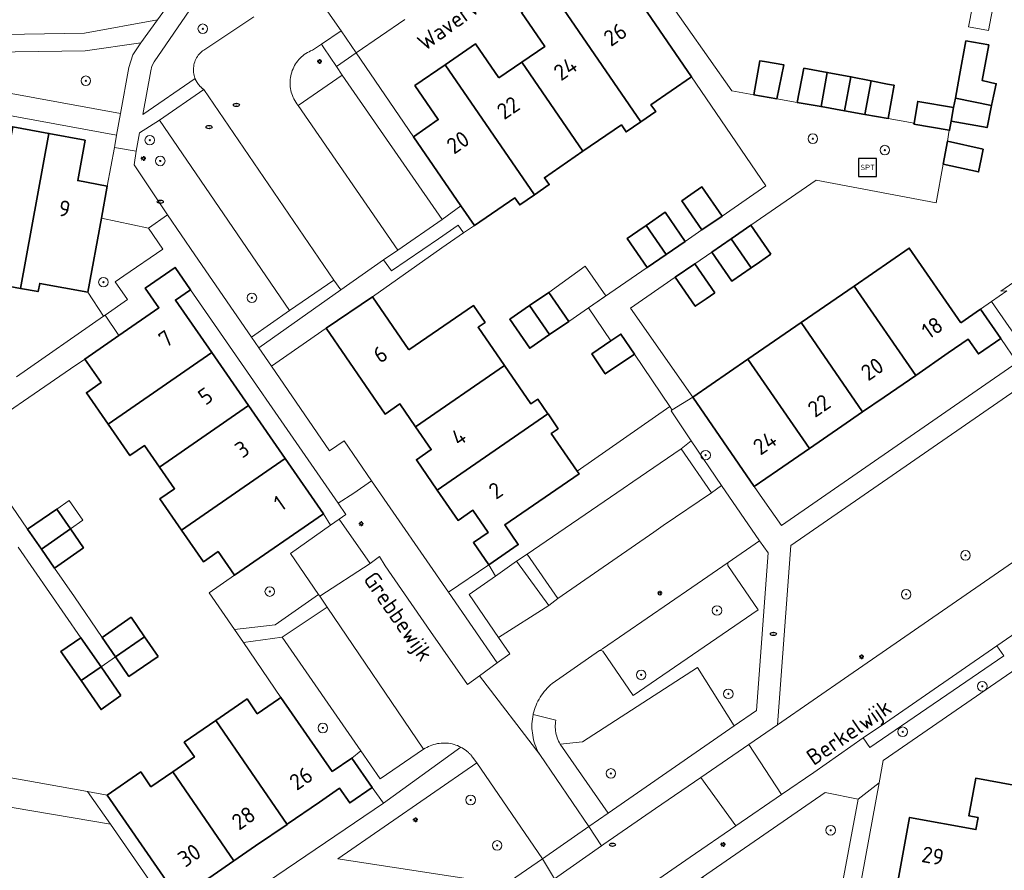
# Model space of a CAD drawing. Header units: metres. Extents: x 152610 to 160096, y 456114 to 462495.
# Tile 571 of 938: x 158353 to 158436, y 460157 to 460229. Entities that reach past the tile are written whole.
import ezdxf
from ezdxf.enums import TextEntityAlignment as Align

# ---------------------------------------------------------------- set-up
doc = ezdxf.new("R2010")
doc.units = ezdxf.units.M
doc.header["$LTSCALE"] = 0.5
doc.layers.get('0').update_dxf_attribs({"linetype": 'CONTINUOUS'})
for name, color, linetype, lineweight in [('B-PV-GR-BEPLANTING_CULTUUR_BOSPLANTSOEN-GV', 251, 'CONTINUOUS', 18), ('B-PV-GR-BEPLANTING_CULTUUR_HEESTERS-GV', 251, 'CONTINUOUS', 18), ('B-PV-GR-BEPLANTING_CULTUUR_VASTE PLANTENVAK-GV', 251, 'CONTINUOUS', 18), ('B-PV-GR-BOOM-S', 251, 'CONTINUOUS', 25), ('B-PV-GR-HAAG-GV', 251, 'CONTINUOUS', 13), ('B-PV-IE-MEUBILAIR-S', 251, 'CONTINUOUS', 25), ('B-PV-IE-MEUBILAIR_WEGMEUBILAIR-S', 251, 'CONTINUOUS', 25), ('B-PV-OG-BEBOUWING-GV', 6, 'CONTINUOUS', 35), ('B-PV-OG-BEBOUWING-T18', 1, 'CONTINUOUS', 18), ('B-PV-OG-BEBOUWING_OVERBOUWING-GV', 251, 'CONTINUOUS', 18), ('B-PV-OG-BEBOUWING_SCHUUR-GV', 251, 'CONTINUOUS', 18), ('B-PV-OG-TERREIN_BEGROEID-GV', 251, 'CONTINUOUS', 18), ('B-PV-OG-TOPOGRAFIE-T18', 1, 'CONTINUOUS', 18), ('B-PV-VH-ONVERHARD_ZAND-GV', 251, 'CONTINUOUS', 18), ('B-PV-VH-OPENVERHARDING_BETONSTRAATSTEEN-GV', 251, 'CONTINUOUS', 18), ('B-PV-VH-OPENVERHARDING_TEGEL-GV', 251, 'CONTINUOUS', 18)]:
    doc.layers.add(name, color=color, linetype=linetype, lineweight=lineweight)
doc.styles.add('NLCS-ISO', font='NLCS-ISO.ttf')
doc.styles.add('NLCS-ISO-M750-T18', font='NLCS-ISO.ttf', dxfattribs={"height": 1.35})

# ---------------------------------------------------------------- blocks, each defined once
blk = doc.blocks.new('SIE-MEUBILAIR_PAAL_LICHTMAST-SO')
for points in [[(-0.62, 0), (-1, 0)], [(-0.71, 0.71), (-0.44, 0.44)], [(0, 1), (0, 0.62)], [(0.44, 0.44), (0.71, 0.71)], [(1, 0), (0.62, 0)], [(-0.71, -0.71), (-0.44, -0.44)], [(0, -0.62), (0, -1)], [(0.44, -0.44), (0.71, -0.71)]]:
    blk.add_lwpolyline(points)
blk.add_circle((0, 0), 0.5)
blk = doc.blocks.new('SIE-MEUBILAIR_PUT_RIOOLPUT-SO')
blk.add_ellipse((0, 0), major_axis=(1.25, 0), ratio=0.54)
at = {"style": 'NLCS-ISO'}
blk.add_text('ri', height=0.75, dxfattribs=at).set_placement((-0.04, 0.07), align=Align.MIDDLE_CENTER)
blk = doc.blocks.new('SIE-WEG_SPEELTOESTEL-SO')
at = {"flags": 128}
blk.add_lwpolyline([(-3.75, -3.75), (3.75, -3.75), (3.75, 3.75), (-3.75, 3.75)], close=True, dxfattribs=at)
at = {"style": 'NLCS-ISO'}
blk.add_text('SPT', height=2.25, dxfattribs=at).set_placement((0, 0), align=Align.MIDDLE_CENTER)
blk = doc.blocks.new('SGR-BOOM_GBKN-SO')
at = {"linetype": 'ByBlock', "lineweight": 18}
h = blk.add_hatch(color=0, dxfattribs=at)
h.dxf.hatch_style = 1
edge = h.paths.add_edge_path()
edge.add_arc((0, 0), 0.25, 0, 360)
at = {"color": 0, "linetype": 'ByBlock', "lineweight": 18}
for radius in [2, 0.25]:
    blk.add_circle((0, 0), radius, dxfattribs=at)
at = {"color": 0, "linetype": 'ByBlock', "lineweight": 18, "style": 'NLCS-ISO'}
blk.add_attdef('SOORT', (2.5, 0), '', height=1.5, dxfattribs=at)

msp = doc.modelspace()

# ---------------------------------------------------------------- linework, layer by layer
at = {"layer": 'B-PV-GR-BEPLANTING_CULTUUR_BOSPLANTSOEN-GV', "flags": 128}
for points in [[(158381.909, 460167.351), (158375.34, 460176.86), (158372.086, 460176.412), (158375.23, 460171.82), (158379.507, 460165.615), (158381.15, 460166.75)], [(158413.15, 460169.445), (158410.093, 460174.324), (158400.45, 460168.098), (158398.601, 460167.915), (158402.6, 460162.14)]]:
    msp.add_lwpolyline(points, close=True, dxfattribs=at)
at = {"layer": 'B-PV-GR-BEPLANTING_CULTUUR_HEESTERS-GV', "flags": 128}
for points in [[(158381.51, 460225.77), (158380.27, 460227.63), (158378.607, 460226.508), (158378.812, 460226.204), (158379.873, 460224.632)], [(158378.812, 460226.204), (158378.607, 460226.508), (158377.854, 460226), (158377.713, 460225.94), (158377.575, 460225.872), (158377.44, 460225.798), (158377.31, 460225.716), (158377.184, 460225.628), (158377.063, 460225.534), (158376.947, 460225.433), (158376.837, 460225.327), (158376.732, 460225.214), (158376.633, 460225.097), (158376.54, 460224.974), (158376.454, 460224.847), (158376.375, 460224.716), (158376.302, 460224.58), (158376.237, 460224.441), (158376.179, 460224.299), (158376.128, 460224.154), (158376.086, 460224.006), (158376.05, 460223.857), (158376.023, 460223.706), (158376.004, 460223.554), (158375.992, 460223.4), (158375.989, 460223.247), (158375.993, 460223.093), (158376.006, 460222.94), (158376.026, 460222.788), (158376.055, 460222.637), (158376.091, 460222.488), (158376.135, 460222.341), (158376.186, 460222.196), (158376.245, 460222.054), (158376.312, 460221.916), (158376.385, 460221.781), (158376.465, 460221.65), (158376.552, 460221.523), (158376.646, 460221.401), (158376.68, 460221.36), (158380.36, 460223.91), (158379.873, 460224.632)], [(158386.31, 460218.76), (158381.51, 460225.77), (158379.873, 460224.632), (158380.36, 460223.91), (158388.71, 460211.84), (158390.292, 460212.965)], [(158364.14, 460211.1), (158360.206, 460211.941), (158359.07, 460205.74), (158360.39, 460203.73), (158360.531, 460203.828), (158362.384, 460205.119), (158361.35, 460206.61), (158362.09, 460207.12), (158365.33, 460209.35)], [(158390.503, 460210.7), (158390.06, 460211.35), (158388.41, 460210.22), (158384.47, 460207.53), (158383.819, 460208.439), (158380.24, 460205.95), (158373.378, 460201.081), (158374.424, 460199.558), (158379.01, 460202.72), (158382.88, 460205.36), (158388.703, 460209.451)], [(158412.09, 460189.56), (158409.567, 460193.302), (158408.72, 460192.64), (158411.26, 460188.95)], [(158379.379, 460186.24), (158378.775, 460187.193), (158371.338, 460182.054), (158369.21, 460180.59), (158371.334, 460177.503), (158374.74, 460177.89), (158378.376, 460180.446), (158376.02, 460183.88)], [(158395.84, 460183.8), (158394.95, 460183.22), (158397.63, 460179.52), (158398.4, 460180.11)], [(158393.18, 460181.984), (158392.62, 460182.92), (158389.24, 460180.62), (158393.318, 460174.704), (158394.37, 460175.46), (158393.438, 460176.825), (158390.97, 460180.44)], [(158389.094, 460167.994), (158388.938, 460168.002), (158388.782, 460168.001), (158388.625, 460167.993), (158388.47, 460167.977), (158388.315, 460167.952), (158388.163, 460167.92), (158388.012, 460167.88), (158387.863, 460167.832), (158387.716, 460167.777), (158387.573, 460167.714), (158387.433, 460167.644), (158387.297, 460167.567), (158387.165, 460167.484), (158387.16, 460167.48), (158383.52, 460165.02), (158381.909, 460167.351), (158381.15, 460166.75), (158382.85, 460164.27), (158383.8, 460162.97), (158390.288, 460167.653), (158390.148, 460167.722), (158390.004, 460167.784), (158389.858, 460167.838), (158389.709, 460167.885), (158389.557, 460167.924), (158389.404, 460167.955), (158389.249, 460167.979)], [(158359.05, 460163.953), (158351.67, 460165.25), (158351.234, 460162.87), (158360.954, 460161.211)]]:
    msp.add_lwpolyline(points, close=True, dxfattribs=at)
at = {"layer": 'B-PV-GR-BEPLANTING_CULTUUR_VASTE PLANTENVAK-GV', "flags": 128}
msp.add_lwpolyline([(158407.92, 460195.96), (158407.78, 460196.167), (158400.019, 460190.75), (158400.17, 460190.53), (158393.96, 460186.26), (158395.09, 460184.62), (158392.62, 460182.92), (158393.18, 460181.984), (158394.95, 460183.22), (158395.84, 460183.8), (158403.85, 460189.3), (158404.68, 460189.88), (158408.72, 460192.64), (158409.567, 460193.302), (158407.87, 460195.82), (158407.975, 460195.886)], close=True, dxfattribs=at)
at = {"layer": 'B-PV-GR-HAAG-GV', "flags": 128}
for points in [[(158412.09, 460189.56), (158409.567, 460193.302), (158408.72, 460192.64), (158411.26, 460188.95)], [(158398.4, 460180.11), (158395.84, 460183.8), (158394.95, 460183.22), (158397.63, 460179.52)], [(158435.71, 460175.31), (158435.14, 460176.13), (158425.82, 460169.7), (158423.96, 460168.43), (158424.51, 460167.63)], [(158423.54, 460163.31), (158420.76, 460163.85), (158410.5, 460156.77), (158411.38, 460155.42), (158419.09, 460153.93), (158418.57, 460151.26), (158421.176, 460150.784)]]:
    msp.add_lwpolyline(points, close=True, dxfattribs=at)
at = {"layer": 'B-PV-OG-BEBOUWING-GV', "flags": 128}
for points in [[(158402.38, 460229.79), (158400.43, 460232.63), (158397.89, 460230.89), (158405.349, 460220.01), (158406.59, 460220.86), (158406.19, 460221.44), (158409.57, 460223.76), (158405.557, 460229.638), (158405.515, 460229.7), (158404.476, 460231.221)], [(158405.349, 460220.01), (158397.89, 460230.89), (158395.35, 460229.15), (158397.3, 460226.3), (158395.39, 460224.99), (158400.5, 460217.54), (158403.72, 460219.74), (158404.11, 460219.16)], [(158393.47, 460223.68), (158391.52, 460226.52), (158388.98, 460224.78), (158396.44, 460213.9), (158397.68, 460214.75), (158397.28, 460215.33), (158400.5, 460217.54), (158395.39, 460224.99)], [(158434.47, 460226.437), (158432.551, 460226.781), (158432.014, 460223.871), (158431.666, 460221.985), (158434.699, 460221.358), (158434.864, 460222.153), (158435.078, 460223.193), (158433.918, 460223.45)], [(158396.44, 460213.9), (158388.98, 460224.78), (158386.44, 460223.04), (158388.39, 460220.19), (158386.31, 460218.76), (158390.292, 460212.965), (158391.426, 460211.314), (158394.81, 460213.63), (158395.21, 460213.05)], [(158415.682, 460225.05), (158415.305, 460225.112), (158414.793, 460222.27), (158416.71, 460221.931), (158417.308, 460224.778)], [(158420.941, 460224.134), (158418.986, 460224.491), (158418.433, 460221.627), (158420.43, 460221.274)], [(158422.919, 460223.772), (158420.941, 460224.134), (158420.43, 460221.274), (158422.393, 460220.927)], [(158424.61, 460223.423), (158422.919, 460223.772), (158422.393, 460220.927), (158424.097, 460220.627)], [(158424.097, 460220.627), (158426.025, 460220.286), (158426.538, 460223.063), (158426.309, 460223.106), (158425.997, 460223.164), (158424.61, 460223.423)], [(158434.699, 460221.358), (158431.666, 460221.985), (158431.519, 460221.191), (158431.308, 460220.046), (158434.32, 460219.525)], [(158431.519, 460221.191), (158428.519, 460221.71), (158428.206, 460219.9), (158428.191, 460219.813), (158431.142, 460219.302), (158431.178, 460219.296), (158431.308, 460220.046)], [(158355.81, 460219.03), (158352.79, 460219.59), (158352.16, 460216.2), (158349.88, 460216.62), (158348.25, 460207.73), (158352.08, 460207.02), (158351.96, 460206.33), (158353.431, 460206.06)], [(158358.84, 460218.48), (158355.81, 460219.03), (158353.431, 460206.06), (158354.91, 460205.79), (158355.04, 460206.48), (158359.07, 460205.74), (158360.206, 460211.941), (158360.699, 460214.63), (158358.22, 460215.08)], [(158433.984, 460217.722), (158431.004, 460218.396), (158430.645, 460216.447), (158433.6, 460215.807), (158433.814, 460216.868)], [(158412.14, 460212.12), (158410.46, 460214.55), (158409.529, 460213.913), (158408.78, 460213.4), (158410.46, 460210.97)], [(158409.06, 460210), (158407.38, 460212.43), (158405.785, 460211.33), (158407.46, 460208.9)], [(158407.46, 460208.9), (158405.785, 460211.33), (158405.088, 460210.85), (158404.19, 460210.23), (158405.86, 460207.8)], [(158416.22, 460208.92), (158414.54, 460211.35), (158412.915, 460210.223), (158414.585, 460207.795), (158415.265, 460208.261)], [(158414.585, 460207.795), (158412.915, 460210.223), (158411.28, 460209.09), (158412.95, 460206.67)], [(158432.11, 460203.19), (158427.81, 460209.44), (158423.199, 460206.26), (158428.35, 460198.78), (158431.07, 460200.657), (158432.74, 460201.81), (158433.59, 460200.57), (158435.46, 460201.86), (158433.76, 460204.33)], [(158411.54, 460205.69), (158409.87, 460208.12), (158408.22, 460206.99), (158409.9, 460204.56), (158410.813, 460205.187)], [(158367.656, 460205.948), (158366.363, 460207.816), (158363.871, 460206.089), (158365.01, 460204.44), (158361.66, 460202.122), (158358.81, 460200.15), (158360.18, 460198.17), (158358.95, 460197.32), (158360.771, 460194.689), (158369.43, 460200.689), (158366.39, 460205.08)], [(158399.31, 460203.3), (158397.64, 460205.73), (158396.038, 460204.624), (158397.713, 460202.198)], [(158428.35, 460198.78), (158423.199, 460206.26), (158418.75, 460203.2), (158423.9, 460195.72), (158425.705, 460196.961)], [(158385.93, 460200.91), (158382.88, 460205.36), (158379.01, 460202.72), (158383.94, 460195.54), (158385.18, 460196.39), (158386.49, 460194.48), (158393.939, 460199.602), (158391.73, 460202.81), (158392.31, 460203.21), (158391.34, 460204.62)], [(158397.713, 460202.198), (158396.038, 460204.624), (158394.38, 460203.48), (158396.05, 460201.05)], [(158423.9, 460195.72), (158418.75, 460203.2), (158414.3, 460200.13), (158419.45, 460192.66), (158422.16, 460194.523)], [(158404.809, 460200.549), (158403.67, 460202.23), (158402.84, 460201.67), (158401.23, 460200.58), (158402.37, 460198.9)], [(158372.5, 460196.25), (158369.43, 460200.689), (158360.771, 460194.689), (158362.59, 460192.06), (158363.82, 460192.91), (158365.07, 460191.1)], [(158419.45, 460192.66), (158414.3, 460200.13), (158409.68, 460196.95), (158414.83, 460189.47), (158416.767, 460190.808)], [(158393.94, 460199.599), (158393.939, 460199.602), (158386.49, 460194.48), (158387.8, 460192.57), (158386.57, 460191.72), (158388.307, 460189.184), (158397.571, 460195.564), (158396.73, 460196.78), (158396.15, 460196.39)], [(158375.57, 460191.81), (158372.5, 460196.25), (158365.07, 460191.1), (158366.33, 460189.29), (158365.09, 460188.44), (158366.91, 460185.81)], [(158397.58, 460195.55), (158397.571, 460195.564), (158388.307, 460189.184), (158388.31, 460189.18), (158390.053, 460186.635), (158391.29, 460187.49), (158392.57, 460185.64), (158391.33, 460184.79), (158392.62, 460182.92), (158395.09, 460184.62), (158393.96, 460186.26), (158400.17, 460190.53), (158400.019, 460190.75), (158397.85, 460193.91), (158398.42, 460194.31)], [(158378.775, 460187.193), (158375.57, 460191.81), (158366.91, 460185.81), (158368.74, 460183.18), (158369.97, 460184.03), (158371.338, 460182.054)], [(158357.605, 460185.925), (158356.46, 460187.59), (158354.03, 460185.92), (158355.182, 460184.246)], [(158356.28, 460182.65), (158358.694, 460184.344), (158357.605, 460185.925), (158355.182, 460184.246)], [(158363.815, 460176.89), (158362.69, 460178.53), (158360.261, 460176.851), (158361.38, 460175.22)], [(158360.171, 460174.384), (158358.488, 460176.819), (158356.82, 460175.67), (158358.502, 460173.23)], [(158364.94, 460175.25), (158363.815, 460176.89), (158361.38, 460175.22), (158362.508, 460173.579)], [(158361.84, 460171.97), (158360.171, 460174.384), (158358.502, 460173.23), (158360.17, 460170.81)], [(158379.507, 460165.615), (158375.23, 460171.82), (158375.03, 460171.683), (158373.25, 460170.46), (158372.4, 460171.7), (158369.77, 460169.89), (158375.737, 460161.198), (158375.74, 460161.2), (158378.441, 460163.058), (158380.13, 460164.22), (158380.98, 460162.99), (158382.85, 460164.27), (158381.15, 460166.75)], [(158375.737, 460161.198), (158369.77, 460169.89), (158367.13, 460168.07), (158367.98, 460166.84), (158366.186, 460165.601), (158371.293, 460158.142), (158373.102, 460159.386)], [(158371.293, 460158.142), (158366.186, 460165.601), (158366.17, 460165.59), (158364.35, 460164.34), (158363.5, 460165.58), (158360.69, 460163.65), (158366.67, 460154.96), (158369.551, 460156.943), (158371.29, 460158.14)], [(158438.99, 460164.02), (158433.37, 460165.06), (158432.78, 460161.92), (158433.57, 460161.77), (158433.38, 460160.76), (158427.83, 460161.78), (158426.81, 460156.249), (158439.663, 460153.874), (158440.344, 460157.597), (158437.887, 460158.051)]]:
    msp.add_lwpolyline(points, close=True, dxfattribs=at)
at = {"layer": 'B-PV-OG-BEBOUWING_OVERBOUWING-GV', "flags": 128}
msp.add_lwpolyline([(158402.419, 460205.438), (158400.674, 460207.914), (158397.64, 460205.73), (158399.31, 460203.3), (158400.95, 460204.43)], close=True, dxfattribs=at)
at = {"layer": 'B-PV-OG-BEBOUWING_SCHUUR-GV', "flags": 128}
msp.add_lwpolyline([(158358.648, 460186.648), (158357.519, 460188.309), (158356.46, 460187.59), (158357.605, 460185.925)], close=True, dxfattribs=at)
at = {"layer": 'B-PV-OG-TERREIN_BEGROEID-GV', "flags": 128}
for points in [[(158354.133, 460230.701), (158346.657, 460235.417), (158345.35, 460227.21), (158358.801, 460227.428), (158364.884, 460228.536), (158366.307, 460230.51), (158368.77, 460233.926), (158368.789, 460234.06), (158363.84, 460234.757), (158359.52, 460235.37), (158358.76, 460230.033)], [(158363.437, 460226.529), (158363.497, 460226.613), (158358.843, 460225.937), (158345.184, 460225.745), (158345.137, 460225.745), (158344.855, 460223.81), (158361.81, 460220.69), (158362.493, 460224.542), (158362.831, 460225.599)], [(158371.196, 460211.145), (158365.07, 460220.13), (158363.38, 460219.07), (158363.1, 460217.55), (158362.95, 460216.41), (158365.73, 460212.22), (158368.034, 460208.865), (158372.76, 460201.982), (158375.93, 460204.2)], [(158453.99, 460209.92), (158452.429, 460210.173), (158451.99, 460207.86), (158443.242, 460209.46), (158442.686, 460209.561), (158441.023, 460205.336), (158438.903, 460208.2), (158435.477, 460205.823), (158435.969, 460205.861), (158434.677, 460204.965), (158436.14, 460202.88), (158437.87, 460200.43), (158450.164, 460203.659), (158450.591, 460203.838), (158450.933, 460204.151), (158454.51, 460207.43), (158453.6, 460207.58)], [(158415.27, 460184.93), (158412.661, 460183.123), (158412.61, 460183.021), (158412.629, 460182.866), (158415.171, 460179.166), (158404.696, 460171.982), (158402.154, 460175.683), (158402.028, 460175.746), (158401.895, 460175.737), (158397.935, 460172.986), (158397.788, 460172.863), (158397.647, 460172.734), (158397.512, 460172.6), (158397.382, 460172.459), (158397.258, 460172.314), (158397.14, 460172.163), (158397.028, 460172.008), (158396.924, 460171.848), (158396.826, 460171.684), (158396.735, 460171.516), (158396.651, 460171.344), (158396.574, 460171.169), (158396.505, 460170.99), (158396.443, 460170.81), (158396.389, 460170.626), (158396.342, 460170.441), (158396.329, 460170.38), (158398.233, 460169.912), (158398.209, 460169.764), (158398.193, 460169.615), (158398.185, 460169.466), (158398.185, 460169.316), (158398.192, 460169.166), (158398.208, 460169.017), (158398.232, 460168.869), (158398.263, 460168.723), (158398.303, 460168.578), (158398.35, 460168.436), (158398.404, 460168.297), (158398.466, 460168.16), (158398.535, 460168.027), (158398.601, 460167.915), (158400.45, 460168.098), (158410.093, 460174.324), (158413.15, 460169.445), (158415.02, 460170.74), (158416.01, 460183.93)], [(158397.113, 460158.324), (158391.62, 460166.35), (158379.99, 460158.32), (158394, 460156.16)], [(158351.234, 460162.87), (158349.62, 460154.07), (158366.23, 460151.05), (158367.437, 460151.875), (158360.954, 460161.211)]]:
    msp.add_lwpolyline(points, close=True, dxfattribs=at)
for points in [[(158370.53, 460233.67), (158364.61, 460225.02), (158364.43, 460224.656), (158364.33, 460224.262), (158363.665, 460220.63), (158368.036, 460223.645), (158368.034, 460223.651), (158367.993, 460223.771), (158367.959, 460223.893), (158367.934, 460224.018), (158367.916, 460224.143), (158367.907, 460224.269), (158367.905, 460224.396), (158367.911, 460224.523), (158367.926, 460224.649), (158367.948, 460224.773), (158367.978, 460224.896), (158368.016, 460225.017), (158368.061, 460225.136), (158368.114, 460225.251), (158368.174, 460225.363), (158368.24, 460225.47), (158368.314, 460225.574), (158368.394, 460225.672), (158368.48, 460225.765), (158368.571, 460225.853), (158368.668, 460225.935), (158368.77, 460226.01), (158372.946, 460228.794)], [(158438.28, 460198.62), (158417.89, 460184.55), (158416.78, 460169.534), (158422.76, 460173.65), (158438.05, 460184.23)]]:
    msp.add_lwpolyline(points, dxfattribs=at)
at = {"layer": 'B-PV-VH-ONVERHARD_ZAND-GV', "flags": 128}
for points in [[(158435.71, 460175.31), (158435.14, 460176.13), (158425.82, 460169.7), (158423.96, 460168.43), (158424.51, 460167.63)], [(158423.54, 460163.31), (158420.76, 460163.85), (158410.5, 460156.77), (158411.38, 460155.42), (158419.09, 460153.93), (158418.57, 460151.26), (158421.176, 460150.784)]]:
    msp.add_lwpolyline(points, close=True, dxfattribs=at)
at = {"layer": 'B-PV-VH-OPENVERHARDING_BETONSTRAATSTEEN-GV', "flags": 128}
for points in [[(158372.946, 460228.794), (158368.77, 460226.01), (158368.668, 460225.935), (158368.571, 460225.853), (158368.48, 460225.765), (158368.394, 460225.672), (158368.314, 460225.574), (158368.24, 460225.47), (158368.174, 460225.363), (158368.114, 460225.251), (158368.061, 460225.136), (158368.016, 460225.017), (158367.978, 460224.896), (158367.948, 460224.773), (158367.926, 460224.649), (158367.911, 460224.523), (158367.905, 460224.396), (158367.907, 460224.269), (158367.916, 460224.143), (158367.934, 460224.018), (158367.959, 460223.893), (158367.993, 460223.771), (158368.034, 460223.651), (158368.036, 460223.645), (158368.048, 460223.613), (158368.061, 460223.582), (158368.074, 460223.551), (158368.088, 460223.52), (158368.102, 460223.49), (158368.117, 460223.459), (158368.132, 460223.429), (158368.148, 460223.4), (158368.165, 460223.37), (158368.181, 460223.341), (158368.199, 460223.312), (158368.217, 460223.284), (158368.235, 460223.255), (158368.254, 460223.227), (158368.273, 460223.2), (158368.293, 460223.172), (158368.313, 460223.145), (158368.334, 460223.119), (158368.356, 460223.093), (158368.377, 460223.067), (158368.399, 460223.041), (158368.422, 460223.016), (158368.445, 460222.992), (158368.468, 460222.967), (158368.492, 460222.943), (158368.516, 460222.92), (158368.541, 460222.897), (158368.566, 460222.874), (158368.592, 460222.852), (158368.617, 460222.83), (158368.644, 460222.809), (158368.67, 460222.788), (158368.697, 460222.768), (158368.725, 460222.748), (158368.752, 460222.729), (158368.78, 460222.71), (158379.66, 460206.75), (158380.24, 460205.95), (158383.819, 460208.439), (158385.022, 460209.275), (158376.68, 460221.36), (158376.646, 460221.401), (158376.552, 460221.523), (158376.465, 460221.65), (158376.385, 460221.781), (158376.312, 460221.916), (158376.245, 460222.054), (158376.186, 460222.196), (158376.135, 460222.341), (158376.091, 460222.488), (158376.055, 460222.637), (158376.026, 460222.788), (158376.006, 460222.94), (158375.993, 460223.093), (158375.989, 460223.247), (158375.992, 460223.4), (158376.004, 460223.554), (158376.023, 460223.706), (158376.05, 460223.857), (158376.086, 460224.006), (158376.128, 460224.154), (158376.179, 460224.299), (158376.237, 460224.441), (158376.302, 460224.58), (158376.375, 460224.716), (158376.454, 460224.847), (158376.54, 460224.974), (158376.633, 460225.097), (158376.732, 460225.214), (158376.837, 460225.327), (158376.947, 460225.433), (158377.063, 460225.534), (158377.184, 460225.628), (158377.31, 460225.716), (158377.44, 460225.798), (158377.575, 460225.872), (158377.713, 460225.94), (158377.854, 460226), (158378.607, 460226.508), (158380.27, 460227.63), (158375.072, 460235.051)], [(158375.072, 460235.051), (158380.27, 460227.63), (158381.51, 460225.77), (158385.603, 460228.573)], [(158438.05, 460184.23), (158422.76, 460173.65), (158416.78, 460169.534), (158414.377, 460167.879), (158417.124, 460163.704), (158419.81, 460165.55), (158423.96, 460168.43), (158425.82, 460169.7), (158435.14, 460176.13), (158437.63, 460177.86)], [(158436.82, 460138.31), (158434.78, 460141.59), (158435.12, 460143.769), (158421.88, 460146.12), (158425.278, 460164.682), (158423.54, 460163.31), (158421.176, 460150.784), (158420.618, 460147.828), (158420.08, 460144.98), (158428.827, 460143.321), (158431.1, 460142.89), (158433.42, 460138.9), (158433.15, 460137.43), (158434.45, 460137.192), (158439.552, 460136.256)]]:
    msp.add_lwpolyline(points, dxfattribs=at)
for points in [[(158388.71, 460211.84), (158380.36, 460223.91), (158376.68, 460221.36), (158385.022, 460209.275)], [(158379.66, 460206.75), (158368.78, 460222.71), (158365.07, 460220.13), (158371.196, 460211.145), (158375.93, 460204.2)], [(158363.1, 460217.55), (158361.29, 460217.85), (158360.699, 460214.63), (158360.206, 460211.941), (158364.14, 460211.1), (158365.73, 460212.22), (158362.95, 460216.41)], [(158391.426, 460211.314), (158390.292, 460212.965), (158388.71, 460211.84), (158385.022, 460209.275), (158383.819, 460208.439), (158384.47, 460207.53), (158388.41, 460210.22), (158390.06, 460211.35), (158390.503, 460210.7)], [(158411.26, 460188.95), (158408.72, 460192.64), (158404.68, 460189.88), (158403.85, 460189.3), (158395.84, 460183.8), (158398.4, 460180.11), (158406.44, 460185.65), (158407.22, 460186.2)], [(158396.88, 460167.04), (158396.789, 460167.201), (158396.701, 460167.372), (158396.62, 460167.547), (158396.546, 460167.725), (158396.479, 460167.907), (158396.421, 460168.09), (158396.37, 460168.276), (158396.326, 460168.464), (158396.291, 460168.654), (158396.263, 460168.845), (158396.243, 460169.037), (158396.232, 460169.229), (158396.228, 460169.422), (158396.232, 460169.615), (158396.245, 460169.808), (158396.265, 460170), (158396.293, 460170.19), (158396.329, 460170.38), (158396.342, 460170.441), (158396.389, 460170.626), (158396.443, 460170.81), (158396.505, 460170.99), (158396.574, 460171.169), (158396.651, 460171.344), (158396.735, 460171.516), (158396.826, 460171.684), (158396.924, 460171.848), (158397.028, 460172.008), (158397.14, 460172.163), (158397.258, 460172.314), (158397.382, 460172.459), (158397.512, 460172.6), (158397.647, 460172.734), (158397.788, 460172.863), (158397.935, 460172.986), (158401.895, 460175.737), (158402.13, 460175.9), (158409.61, 460181.01), (158412.661, 460183.123), (158415.27, 460184.93), (158412.09, 460189.56), (158411.26, 460188.95), (158407.22, 460186.2), (158406.44, 460185.65), (158398.4, 460180.11), (158397.63, 460179.52), (158393.438, 460176.825), (158394.37, 460175.46), (158393.318, 460174.704), (158391.841, 460173.639)], [(158382.68, 460183.03), (158380.09, 460186.74), (158379.379, 460186.24), (158376.02, 460183.88), (158378.376, 460180.446), (158378.475, 460180.303)], [(158397.113, 460158.324), (158400.99, 460161.02), (158396.88, 460167.04), (158391.841, 460173.639), (158390.83, 460172.91), (158387.75, 460177.35), (158383.96, 460182.84), (158383.48, 460183.61), (158382.68, 460183.03), (158378.475, 460180.303), (158379.1, 460179.39), (158387.16, 460167.48), (158387.165, 460167.484), (158387.297, 460167.567), (158387.433, 460167.644), (158387.573, 460167.714), (158387.716, 460167.777), (158387.863, 460167.832), (158388.012, 460167.88), (158388.163, 460167.92), (158388.315, 460167.952), (158388.47, 460167.977), (158388.625, 460167.993), (158388.782, 460168.001), (158388.938, 460168.002), (158389.094, 460167.994), (158389.249, 460167.979), (158389.404, 460167.955), (158389.557, 460167.924), (158389.709, 460167.885), (158389.858, 460167.838), (158390.004, 460167.784), (158390.148, 460167.722), (158390.288, 460167.653), (158390.334, 460167.628), (158390.379, 460167.603), (158390.424, 460167.577), (158390.468, 460167.55), (158390.512, 460167.522), (158390.555, 460167.493), (158390.598, 460167.464), (158390.641, 460167.434), (158390.682, 460167.403), (158390.724, 460167.372), (158390.764, 460167.339), (158390.804, 460167.307), (158390.824, 460167.29), (158390.844, 460167.273), (158390.883, 460167.239), (158390.921, 460167.204), (158390.959, 460167.168), (158390.996, 460167.132), (158391.033, 460167.095), (158391.068, 460167.057), (158391.104, 460167.019), (158391.138, 460166.98), (158391.172, 460166.941), (158391.205, 460166.901), (158391.237, 460166.86), (158391.269, 460166.819), (158391.62, 460166.35)], [(158397.63, 460179.52), (158394.95, 460183.22), (158393.18, 460181.984), (158390.97, 460180.44), (158393.438, 460176.825)], [(158412.661, 460183.123), (158409.61, 460181.01), (158402.13, 460175.9), (158401.895, 460175.737), (158402.028, 460175.746), (158402.154, 460175.683), (158404.696, 460171.982), (158415.171, 460179.166), (158412.629, 460182.866), (158412.61, 460183.021)], [(158378.475, 460180.303), (158378.376, 460180.446), (158374.74, 460177.89), (158371.334, 460177.503), (158372.086, 460176.412), (158375.34, 460176.86), (158379.1, 460179.39)], [(158387.16, 460167.48), (158379.1, 460179.39), (158375.34, 460176.86), (158381.909, 460167.351), (158383.52, 460165.02)], [(158417.124, 460163.704), (158414.377, 460167.879), (158410.368, 460165.119), (158413.282, 460161.063)], [(158398.11, 460156.63), (158400.629, 460152.35), (158405.32, 460155.59), (158409.48, 460158.45), (158413.282, 460161.063), (158410.368, 460165.119), (158406.58, 460162.51), (158402.25, 460159.53), (158402.06, 460159.397)]]:
    msp.add_lwpolyline(points, close=True, dxfattribs=at)
at = {"layer": 'B-PV-VH-OPENVERHARDING_TEGEL-GV', "flags": 128}
for points in [[(158436.7, 460239.58), (158435, 460239.973), (158434.74, 460238.48), (158433.101, 460229.665), (158432.768, 460227.962), (158434.432, 460227.663), (158435.489, 460233.219)], [(158363.497, 460226.613), (158364.884, 460228.536), (158358.801, 460227.428), (158345.35, 460227.21), (158345.137, 460225.745), (158345.184, 460225.745), (158358.843, 460225.937)], [(158361.48, 460218.88), (158361.81, 460220.69), (158344.855, 460223.81), (158344.59, 460221.99)], [(158368.034, 460208.865), (158365.73, 460212.22), (158364.14, 460211.1), (158365.33, 460209.35), (158362.09, 460207.12), (158361.35, 460206.61), (158362.384, 460205.119), (158360.531, 460203.828), (158361.66, 460202.122), (158365.01, 460204.44), (158363.871, 460206.089), (158366.363, 460207.816), (158367.656, 460205.948), (158380.024, 460188.079), (158381.33, 460188.93), (158382.811, 460189.959), (158380.51, 460193.302), (158379.29, 460192.47), (158374.424, 460199.558), (158373.378, 460201.081), (158372.76, 460201.982)], [(158380.24, 460205.95), (158379.66, 460206.75), (158375.93, 460204.2), (158372.76, 460201.982), (158373.378, 460201.081)], [(158389.24, 460180.62), (158382.811, 460189.959), (158381.33, 460188.93), (158380.024, 460188.079), (158380.669, 460187.147), (158380.09, 460186.74), (158382.68, 460183.03), (158383.48, 460183.61), (158383.96, 460182.84), (158387.75, 460177.35), (158390.83, 460172.91), (158391.841, 460173.639), (158393.318, 460174.704)], [(158398.233, 460169.912), (158396.329, 460170.38), (158396.293, 460170.19), (158396.265, 460170), (158396.245, 460169.808), (158396.232, 460169.615), (158396.228, 460169.422), (158396.232, 460169.229), (158396.243, 460169.037), (158396.263, 460168.845), (158396.291, 460168.654), (158396.326, 460168.464), (158396.37, 460168.276), (158396.421, 460168.09), (158396.479, 460167.907), (158396.546, 460167.725), (158396.62, 460167.547), (158396.701, 460167.372), (158396.789, 460167.201), (158396.88, 460167.04), (158400.99, 460161.02), (158402.6, 460162.14), (158398.601, 460167.915), (158398.535, 460168.027), (158398.466, 460168.16), (158398.404, 460168.297), (158398.35, 460168.436), (158398.303, 460168.578), (158398.263, 460168.723), (158398.232, 460168.869), (158398.208, 460169.017), (158398.192, 460169.166), (158398.185, 460169.316), (158398.185, 460169.466), (158398.193, 460169.615), (158398.209, 460169.764)], [(158400.99, 460161.02), (158397.113, 460158.324), (158398.11, 460156.63), (158402.06, 460159.397)]]:
    msp.add_lwpolyline(points, close=True, dxfattribs=at)
for points in [[(158366.307, 460230.51), (158364.884, 460228.536), (158363.497, 460226.613), (158363.437, 460226.529), (158362.831, 460225.599), (158362.493, 460224.542), (158361.81, 460220.69), (158361.48, 460218.88), (158361.319, 460218.02), (158361.29, 460217.85), (158363.1, 460217.55), (158363.38, 460219.07), (158365.07, 460220.13), (158368.78, 460222.71), (158368.752, 460222.729), (158368.725, 460222.748), (158368.697, 460222.768), (158368.67, 460222.788), (158368.644, 460222.809), (158368.617, 460222.83), (158368.592, 460222.852), (158368.566, 460222.874), (158368.541, 460222.897), (158368.516, 460222.92), (158368.492, 460222.943), (158368.468, 460222.967), (158368.445, 460222.992), (158368.422, 460223.016), (158368.399, 460223.041), (158368.377, 460223.067), (158368.356, 460223.093), (158368.334, 460223.119), (158368.313, 460223.145), (158368.293, 460223.172), (158368.273, 460223.2), (158368.254, 460223.227), (158368.235, 460223.255), (158368.217, 460223.284), (158368.199, 460223.312), (158368.181, 460223.341), (158368.165, 460223.37), (158368.148, 460223.4), (158368.132, 460223.429), (158368.117, 460223.459), (158368.102, 460223.49), (158368.088, 460223.52), (158368.074, 460223.551), (158368.061, 460223.582), (158368.048, 460223.613), (158368.036, 460223.645), (158363.665, 460220.63), (158364.33, 460224.262), (158364.43, 460224.656), (158364.61, 460225.02), (158370.53, 460233.67)], [(158405.557, 460229.638), (158409.57, 460223.76), (158415.81, 460214.65), (158412.14, 460212.12), (158410.46, 460210.97), (158409.06, 460210), (158407.46, 460208.9), (158405.86, 460207.8), (158400.95, 460204.43), (158402.84, 460201.67), (158403.67, 460202.23), (158404.809, 460200.549), (158407.78, 460196.167), (158407.92, 460195.96), (158407.975, 460195.886), (158409.68, 460196.95), (158404.49, 460204.41), (158408.22, 460206.99), (158409.87, 460208.12), (158411.28, 460209.09), (158412.915, 460210.223), (158414.54, 460211.35), (158420.01, 460215.12), (158430.05, 460213.23), (158430.645, 460216.447), (158431.004, 460218.396), (158431.142, 460219.302), (158428.191, 460219.813), (158428.206, 460219.9), (158426.025, 460220.286), (158424.097, 460220.627), (158422.393, 460220.927), (158420.43, 460221.274), (158418.433, 460221.627), (158416.71, 460221.931), (158414.793, 460222.27), (158412.949, 460222.594), (158407.17, 460230.83)], [(158436.14, 460202.88), (158434.677, 460204.965), (158433.76, 460204.33), (158435.46, 460201.86), (158436.84, 460199.85), (158417.1, 460186.21), (158415.723, 460188.188), (158414.83, 460189.47), (158409.68, 460196.95), (158407.975, 460195.886), (158407.87, 460195.82), (158409.567, 460193.302), (158412.09, 460189.56), (158415.27, 460184.93), (158416.01, 460183.93), (158415.02, 460170.74), (158413.15, 460169.445), (158402.6, 460162.14), (158400.99, 460161.02), (158402.06, 460159.397), (158402.25, 460159.53), (158406.58, 460162.51), (158410.368, 460165.119), (158414.377, 460167.879), (158416.78, 460169.534), (158417.89, 460184.55), (158438.28, 460198.62)], [(158353.24, 460184.41), (158358.488, 460176.819), (158360.171, 460174.384), (158361.38, 460175.22), (158360.261, 460176.851), (158357.94, 460180.232), (158356.28, 460182.65), (158355.182, 460184.246), (158354.03, 460185.92), (158348.91, 460193.36), (158357.613, 460199.329), (158358.81, 460200.15), (158361.66, 460202.122), (158360.531, 460203.828), (158360.39, 460203.73), (158353.098, 460198.652)], [(158437.63, 460177.86), (158435.14, 460176.13), (158435.71, 460175.31), (158424.51, 460167.63), (158423.96, 460168.43), (158419.81, 460165.55), (158417.124, 460163.704), (158413.282, 460161.063), (158409.48, 460158.45), (158405.32, 460155.59), (158400.629, 460152.35), (158401.63, 460150.649), (158406.11, 460153.74), (158410.5, 460156.77), (158420.76, 460163.85), (158423.54, 460163.31), (158425.278, 460164.682), (158425.62, 460166.55), (158435.06, 460173.03), (158467.599, 460195.443)], [(158398.11, 460156.63), (158397.113, 460158.324), (158394, 460156.16), (158379.99, 460158.32), (158391.62, 460166.35), (158391.269, 460166.819), (158391.237, 460166.86), (158391.205, 460166.901), (158391.172, 460166.941), (158391.138, 460166.98), (158391.104, 460167.019), (158391.068, 460167.057), (158391.033, 460167.095), (158390.996, 460167.132), (158390.959, 460167.168), (158390.921, 460167.204), (158390.883, 460167.239), (158390.844, 460167.273), (158390.824, 460167.29), (158390.804, 460167.307), (158390.764, 460167.339), (158390.724, 460167.372), (158390.682, 460167.403), (158390.641, 460167.434), (158390.598, 460167.464), (158390.555, 460167.493), (158390.512, 460167.522), (158390.468, 460167.55), (158390.424, 460167.577), (158390.379, 460167.603), (158390.334, 460167.628), (158390.288, 460167.653), (158383.8, 460162.97), (158368.38, 460152.52)], [(158366.67, 460154.96), (158360.69, 460163.65), (158359.05, 460163.953), (158360.954, 460161.211), (158367.437, 460151.875)]]:
    msp.add_lwpolyline(points, dxfattribs=at)

# ---------------------------------------------------------------- block references
at = {"layer": 'B-PV-GR-BOOM-S', "xscale": 0.2, "yscale": 0.2, "zscale": 0.2}
for p in [(158368.686, 460227.795), (158358.902, 460223.442), (158364.25, 460218.471), (158419.733, 460218.592), (158425.759, 460217.64), (158365.128, 460216.731), (158360.371, 460206.583), (158372.796, 460205.272), (158410.763, 460192.099), (158432.512, 460183.714), (158374.292, 460180.682), (158427.542, 460180.45), (158411.714, 460179.096), (158405.372, 460173.705), (158412.666, 460172.119), (158433.914, 460172.753), (158378.732, 460169.265), (158427.254, 460168.948), (158402.835, 460165.459), (158391.1, 460163.239), (158421.229, 460160.702), (158393.32, 460159.433)]:
    msp.add_blockref('SGR-BOOM_GBKN-SO', p, dxfattribs=at)
at = {"layer": 'B-PV-IE-MEUBILAIR-S', "xscale": 0.2, "yscale": 0.2, "zscale": 0.2}
for name, p in [('SIE-MEUBILAIR_PAAL_LICHTMAST-SO', (158378.461, 460225.045)), ('SIE-MEUBILAIR_PUT_RIOOLPUT-SO', (158371.5, 460221.42)), ('SIE-MEUBILAIR_PUT_RIOOLPUT-SO', (158369.21, 460219.56)), ('SIE-MEUBILAIR_PAAL_LICHTMAST-SO', (158363.713, 460216.938)), ('SIE-MEUBILAIR_PUT_RIOOLPUT-SO', (158365.13, 460213.31)), ('SIE-MEUBILAIR_PAAL_LICHTMAST-SO', (158381.942, 460186.364)), ('SIE-MEUBILAIR_PAAL_LICHTMAST-SO', (158406.926, 460180.544)), ('SIE-MEUBILAIR_PUT_RIOOLPUT-SO', (158416.434, 460177.141)), ('SIE-MEUBILAIR_PAAL_LICHTMAST-SO', (158423.811, 460175.225)), ('SIE-MEUBILAIR_PAAL_LICHTMAST-SO', (158386.477, 460161.581)), ('SIE-MEUBILAIR_PUT_RIOOLPUT-SO', (158402.97, 460159.49)), ('SIE-MEUBILAIR_PAAL_LICHTMAST-SO', (158412.22, 460159.506))]:
    msp.add_blockref(name, p, dxfattribs=at)
at = {"layer": 'B-PV-IE-MEUBILAIR_WEGMEUBILAIR-S', "xscale": 0.2, "yscale": 0.2, "zscale": 0.2}
msp.add_blockref('SIE-WEG_SPEELTOESTEL-SO', (158424.315, 460216.187), dxfattribs=at)

# ---------------------------------------------------------------- texts
at = {"layer": 'B-PV-OG-BEBOUWING-T18', "style": 'NLCS-ISO-M750-T18'}
for s, rotation, p in [('26', 34.4, (158403.198, 460227.318)), ('24', 34.4, (158399.032, 460224.455)), ('22', 34.4, (158394.248, 460221.181)), ('20', 34.4, (158390.04, 460218.287)), ('9', 349.7, (158357.117, 460212.739)), ('18', 34.6, (158429.727, 460202.769)), ('7', 34.7, (158365.585, 460201.85)), ('6', 34.5, (158383.536, 460200.545)), ('20', 34.5, (158424.708, 460199.31)), ('5', 34.7, (158368.909, 460197.047)), ('22', 34.5, (158420.258, 460196.25)), ('4', 34.4, (158390.101, 460193.633)), ('24', 34.6, (158415.72, 460193.122)), ('3', 34.7, (158371.979, 460192.608)), ('2', 34.4, (158393.197, 460189.142)), ('1', 34.8, (158375.119, 460188.076)), ('26', 34.4, (158376.911, 460165.045)), ('28', 34.5, (158372.098, 460161.73)), ('30', 34.5, (158367.564, 460158.61)), ('29', 349.6, (158429.779, 460158.561))]:
    msp.add_text(s, height=1.35, rotation=rotation, dxfattribs=at).set_placement(p, align=Align.MIDDLE)
at = {"layer": 'B-PV-OG-TOPOGRAFIE-T18', "style": 'NLCS-ISO-M750-T18'}
for s, rotation, p in [('Waverwijk', 35.9, (158390.173, 460228.562)), ('Grebbewijk', 304.8, (158384.89, 460178.487)), ('Berkelwijk', 34.6, (158422.861, 460168.753))]:
    msp.add_text(s, height=1.35, rotation=rotation, dxfattribs=at).set_placement(p, align=Align.MIDDLE)

doc.saveas('drawing.dxf')
